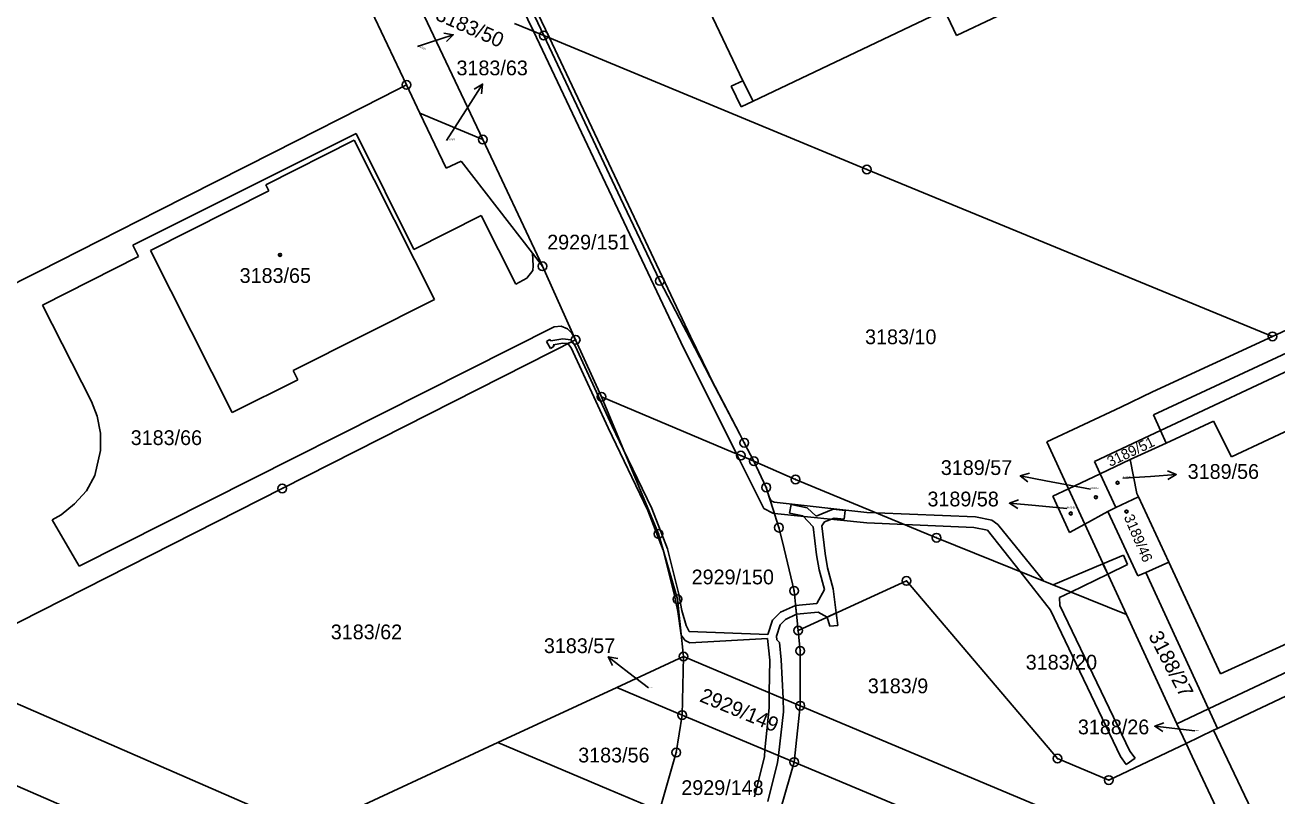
# Model space of a CAD drawing. Extents: x -593183 to -588034, y -1130415 to -1124994.
# Drawn here: x -592128.5 to -591984.2, y -1127792.2 to -1127703.4 of the extents above; entities that cross this region are included whole.
import ezdxf

# ---------------------------------------------------------------- set-up
doc = ezdxf.new("R2010")
doc.units = 0
for name, color, linetype in [('Vrstva 1', 7, 'Continuous'), ('Vrstva 16', 7, 'Continuous'), ('Vrstva 18', 7, 'Continuous'), ('Vrstva 19', 7, 'Continuous'), ('Vrstva 24', 7, 'Continuous'), ('Vrstva 25', 7, 'Continuous'), ('Vrstva 27', 7, 'Continuous'), ('Vrstva 4', 7, 'Continuous')]:
    doc.layers.add(name, color=color, linetype=linetype)

msp = doc.modelspace()

# ---------------------------------------------------------------- linework, layer by layer
at = {"layer": 'Vrstva 1'}
for p, q in [((-592045.79, -1127709.83), (-592065.54, -1127668.21)), ((-592072.09, -1127697.45), (-592068.71, -1127704.6)), ((-592005.6, -1127697.23), (-592021.16, -1127704.59)), ((-592084.52, -1127698.04), (-592075.73, -1127716.59)), ((-592084.51, -1127710.29), (-592088.88, -1127701.07)), ((-592044.59, -1127712.15), (-592022.54, -1127701.68)), ((-592021.16, -1127704.59), (-592022.54, -1127701.68)), ((-592072.07, -1127703.2), (-592068.71, -1127704.6)), ((-592068.71, -1127704.6), (-592059.85, -1127723.32)), ((-592068.71, -1127704.6), (-592031.48, -1127720.03)), ((-592087.28, -1127711.7), (-592084.51, -1127710.29)), ((-592084.51, -1127710.29), (-592082.97, -1127713.53)), ((-592047.11, -1127710.42), (-592045.79, -1127709.83)), ((-592045.96, -1127712.83), (-592047.11, -1127710.42)), ((-592099.85, -1127718.06), (-592087.28, -1127711.7)), ((-592044.59, -1127712.15), (-592045.96, -1127712.83)), ((-592082.97, -1127713.53), (-592075.73, -1127716.59)), ((-592082.97, -1127713.53), (-592079.94, -1127719.88)), ((-592090.33, -1127715.88), (-592116.03, -1127728.75)), ((-592083.66, -1127729.24), (-592090.33, -1127715.88)), ((-592090.55, -1127716.67), (-592100.74, -1127721.8)), ((-592081.31, -1127735), (-592090.55, -1127716.67)), ((-592075.73, -1127716.59), (-592068.86, -1127731.19)), ((-592113.04, -1127724.75), (-592099.85, -1127718.06)), ((-592078.21, -1127719.08), (-592079.94, -1127719.88)), ((-592078.21, -1127719.08), (-592070.02, -1127729.69)), ((-591941.03, -1127719.02), (-591984.76, -1127739.26)), ((-592031.48, -1127720.03), (-591984.76, -1127739.26)), ((-592100.74, -1127721.8), (-592100.39, -1127722.48)), ((-592114.03, -1127729.35), (-592100.39, -1127722.48)), ((-592059.85, -1127723.32), (-592055.33, -1127732.88)), ((-592119.85, -1127728.2), (-592113.04, -1127724.75)), ((-592083.66, -1127729.24), (-592075.92, -1127725.35)), ((-592071.92, -1127733.24), (-592075.92, -1127725.35)), ((-592126.81, -1127731.73), (-592119.85, -1127728.2)), ((-592115.39, -1127730.05), (-592116.03, -1127728.75)), ((-592104.62, -1127748.04), (-592114.03, -1127729.35)), ((-591956.84, -1127728.9), (-591998.46, -1127748.3)), ((-592115.39, -1127730.05), (-592126.46, -1127735.66)), ((-592069.94, -1127731.14), (-592070.02, -1127729.69)), ((-592070.02, -1127729.69), (-592068.86, -1127731.19)), ((-591956.04, -1127730.57), (-591997.65, -1127750.11)), ((-592133.76, -1127735.25), (-592126.81, -1127731.73)), ((-592070.65, -1127732.57), (-592069.96, -1127731.69)), ((-592069.96, -1127731.69), (-592069.94, -1127731.14)), ((-592068.86, -1127731.19), (-592065.03, -1127739.65)), ((-592071.92, -1127733.24), (-592070.65, -1127732.57)), ((-592055.33, -1127732.88), (-592052.62, -1127738.07)), ((-591947.92, -1127733.61), (-591989.49, -1127753.13)), ((-592097.59, -1127743.18), (-592081.31, -1127735)), ((-592120.8, -1127746.78), (-592126.46, -1127735.66)), ((-592122.23, -1127765.72), (-592067.49, -1127738.15)), ((-592066.7, -1127738.08), (-592067.49, -1127738.15)), ((-592065.96, -1127738.38), (-592066.7, -1127738.08)), ((-592052.62, -1127738.07), (-592051.89, -1127739.47)), ((-592065.48, -1127738.91), (-592065.96, -1127738.38)), ((-592065.03, -1127739.65), (-592065.48, -1127738.91)), ((-592051.89, -1127739.47), (-592051.31, -1127740.58)), ((-591984.76, -1127739.26), (-591998.56, -1127745.64)), ((-592065.03, -1127739.65), (-592062.06, -1127746.22)), ((-592051.31, -1127740.58), (-592046.11, -1127750.54)), ((-592097.05, -1127744.25), (-592097.59, -1127743.18)), ((-592104.62, -1127748.04), (-592097.05, -1127744.25)), ((-592120.15, -1127748.45), (-592120.8, -1127746.78)), ((-592062.06, -1127746.22), (-592046.89, -1127752.63)), ((-592062.06, -1127746.22), (-592058.8, -1127754.06)), ((-591998.56, -1127745.64), (-592002.24, -1127747.43)), ((-592002.24, -1127747.43), (-592010.76, -1127751.41)), ((-592119.78, -1127750.42), (-592120.15, -1127748.45)), ((-591998.46, -1127748.3), (-591997.65, -1127750.11)), ((-591991.53, -1127749.03), (-591997.01, -1127751.55)), ((-591991.53, -1127749.03), (-591989.49, -1127753.13)), ((-592119.79, -1127752.41), (-592119.78, -1127750.42)), ((-592046.11, -1127750.54), (-592045.6, -1127751.52)), ((-591997.65, -1127750.11), (-592005.25, -1127753.68)), ((-591997.65, -1127750.11), (-591997.01, -1127751.55)), ((-592120.44, -1127755.3), (-592119.79, -1127752.41)), ((-592045.6, -1127751.52), (-592044.49, -1127753.64)), ((-592010.76, -1127751.41), (-592008.26, -1127756.83)), ((-591997.01, -1127751.55), (-592001.14, -1127753.45)), ((-592046.89, -1127752.63), (-592046, -1127753)), ((-592046, -1127753), (-592044.49, -1127753.64)), ((-592044.49, -1127753.64), (-592043.07, -1127756.66)), ((-592044.49, -1127753.64), (-592039.69, -1127755.75)), ((-592005.25, -1127753.68), (-592004.6, -1127755.09)), ((-592004.6, -1127755.09), (-592001.14, -1127753.45)), ((-592001.14, -1127753.45), (-592000.38, -1127757.38)), ((-592121.4, -1127757.05), (-592120.44, -1127755.3)), ((-592058.8, -1127754.06), (-592055.48, -1127762.03)), ((-592008.26, -1127756.83), (-592004.6, -1127755.09)), ((-592004.6, -1127755.09), (-592002.8, -1127758.99)), ((-592043.07, -1127756.66), (-592041.61, -1127761.3)), ((-592039.69, -1127755.75), (-592023.45, -1127762.46)), ((-592010.06, -1127757.68), (-592008.26, -1127756.83)), ((-592008.26, -1127756.83), (-592006.38, -1127760.9)), ((-591937.56, -1127756.49), (-591992.11, -1127782.16)), ((-592122.75, -1127758.57), (-592121.4, -1127757.05)), ((-592010.06, -1127757.68), (-592008.13, -1127761.86)), ((-592002.8, -1127758.99), (-592000.2, -1127757.76)), ((-592000.38, -1127757.38), (-592000.2, -1127757.76)), ((-592000.2, -1127757.76), (-591996.71, -1127765.29)), ((-592122.75, -1127758.57), (-592124.29, -1127759.83)), ((-592006.38, -1127760.9), (-592003.71, -1127759.42)), ((-592003.71, -1127759.42), (-592002.8, -1127758.99)), ((-592003.71, -1127759.42), (-592000.26, -1127766.84)), ((-591936.58, -1127758.55), (-591991.09, -1127784.43)), ((-592125.35, -1127760.38), (-592124.29, -1127759.83)), ((-592122.23, -1127765.72), (-592125.35, -1127760.38)), ((-592008.13, -1127761.86), (-592006.38, -1127760.9)), ((-592006.38, -1127760.9), (-592001.57, -1127771.32)), ((-592055.48, -1127762.03), (-592053.29, -1127769.55)), ((-592041.61, -1127761.3), (-592041.22, -1127762.94)), ((-592023.45, -1127762.46), (-592001.57, -1127771.32)), ((-592041.22, -1127762.94), (-592039.87, -1127768.58)), ((-592191.07, -1127764.3), (-592108.07, -1127800.31)), ((-591999.36, -1127766.45), (-591996.71, -1127765.29)), ((-591996.71, -1127765.29), (-591990.75, -1127778.16)), ((-592000.26, -1127766.84), (-591999.36, -1127766.45)), ((-591999.36, -1127766.45), (-591992.11, -1127782.16)), ((-592039.4, -1127773.14), (-592026.93, -1127767.43)), ((-592026.93, -1127767.43), (-592009.52, -1127787.9)), ((-592053.29, -1127769.55), (-592052.6, -1127776.15)), ((-592039.87, -1127768.58), (-592039.71, -1127770.1)), ((-592039.71, -1127770.1), (-592039.4, -1127773.14)), ((-592001.57, -1127771.32), (-591995.77, -1127783.89)), ((-592039.4, -1127773.14), (-592039.16, -1127775.48)), ((-591980.09, -1127773.28), (-591990.75, -1127778.16)), ((-592039.16, -1127775.48), (-592039.15, -1127781.81)), ((-592060.29, -1127779.72), (-592052.6, -1127776.15)), ((-592052.6, -1127776.15), (-592052.76, -1127782.89)), ((-592052.6, -1127776.15), (-592039.15, -1127781.81)), ((-592139.27, -1127777.29), (-592095.96, -1127796.13)), ((-592074, -1127786.07), (-592060.29, -1127779.72)), ((-592060.29, -1127779.72), (-592056.74, -1127781.22)), ((-592056.74, -1127781.22), (-592052.76, -1127782.89)), ((-592039.15, -1127781.81), (-592039.86, -1127788.3)), ((-592039.15, -1127781.81), (-591986.32, -1127804.02)), ((-591992.11, -1127782.16), (-591995.77, -1127783.89)), ((-591992.11, -1127782.16), (-591991.09, -1127784.43)), ((-592052.76, -1127782.89), (-592053.44, -1127787.2)), ((-592052.76, -1127782.89), (-592039.86, -1127788.3)), ((-591995.77, -1127783.89), (-591994.71, -1127786.15)), ((-591991.54, -1127784.64), (-591994.71, -1127786.15)), ((-591991.09, -1127784.43), (-591991.54, -1127784.64)), ((-591991.54, -1127784.64), (-591975.39, -1127818.45)), ((-592094.96, -1127795.79), (-592074, -1127786.07)), ((-592074, -1127786.07), (-592061.21, -1127791.48)), ((-592003.62, -1127790.38), (-591994.71, -1127786.15)), ((-591994.71, -1127786.15), (-591994.01, -1127787.65)), ((-592053.44, -1127787.2), (-592055.36, -1127793.94)), ((-592039.86, -1127788.3), (-592042.97, -1127799.14)), ((-592039.86, -1127788.3), (-591982.39, -1127812.39)), ((-592009.52, -1127787.9), (-592003.62, -1127790.38)), ((-591994.01, -1127787.65), (-591990.06, -1127796.06)), ((-592061.21, -1127791.48), (-592055.36, -1127793.94))]:
    msp.add_line(p, q, dxfattribs=at)
msp.add_lwpolyline([(-592139.27, -1127777.29), (-592098.83, -1127756.78), (-592065.03, -1127739.65)], dxfattribs=at)
at = {"layer": 'Vrstva 16'}
for p, q in [((-592083.26, -1127705.86), (-592081.98, -1127705.44)), ((-592079.9, -1127716.69), (-592077.37, -1127712.72)), ((-592001.98, -1127755.6), (-591998.82, -1127755.39)), ((-592005.72, -1127756.85), (-592010.86, -1127755.89)), ((-592008.44, -1127759.09), (-592012.06, -1127758.76)), ((-592056.65, -1127779.74), (-592058.9, -1127778.01)), ((-591993.71, -1127784.71), (-591995.34, -1127784.52))]:
    msp.add_line(p, q, dxfattribs=at)
at = {"layer": 'Vrstva 24'}
for centre, radius in [((-592068.71, -1127704.6), 0.5), ((-592068.71, -1127704.6), 0.0327), ((-592084.51, -1127710.29), 0.5), ((-592084.51, -1127710.29), 0.0327), ((-592075.73, -1127716.59), 0.5), ((-592075.73, -1127716.59), 0.0327), ((-592031.48, -1127720.03), 0.5), ((-592031.48, -1127720.03), 0.0327), ((-592068.86, -1127731.19), 0.5), ((-592068.86, -1127731.19), 0.0327), ((-592055.33, -1127732.88), 0.5), ((-592055.33, -1127732.88), 0.0327), ((-592065.03, -1127739.65), 0.5), ((-591984.76, -1127739.26), 0.5), ((-591984.76, -1127739.26), 0.0327), ((-592065.03, -1127739.65), 0.0327), ((-592062.06, -1127746.22), 0.5), ((-592062.06, -1127746.22), 0.0327), ((-592045.6, -1127751.52), 0.5), ((-592046, -1127753), 0.5), ((-592045.6, -1127751.52), 0.0327), ((-592046, -1127753), 0.0327), ((-592044.49, -1127753.64), 0.5), ((-592044.49, -1127753.64), 0.0327), ((-592039.69, -1127755.75), 0.5), ((-592098.83, -1127756.78), 0.5), ((-592098.83, -1127756.78), 0.0327), ((-592043.07, -1127756.66), 0.5), ((-592043.07, -1127756.66), 0.0327), ((-592039.69, -1127755.75), 0.0327), ((-592041.61, -1127761.3), 0.5), ((-592055.48, -1127762.03), 0.5), ((-592055.48, -1127762.03), 0.0327), ((-592041.61, -1127761.3), 0.0327), ((-592023.45, -1127762.46), 0.5), ((-592023.45, -1127762.46), 0.0327), ((-592026.93, -1127767.43), 0.5), ((-592039.87, -1127768.58), 0.5), ((-592026.93, -1127767.43), 0.0327), ((-592053.29, -1127769.55), 0.5), ((-592053.29, -1127769.55), 0.0327), ((-592039.87, -1127768.58), 0.0327), ((-592039.4, -1127773.14), 0.5), ((-592039.4, -1127773.14), 0.0327), ((-592039.16, -1127775.48), 0.5), ((-592039.16, -1127775.48), 0.0327), ((-592052.6, -1127776.15), 0.5), ((-592052.6, -1127776.15), 0.0327), ((-592039.15, -1127781.81), 0.5), ((-592052.76, -1127782.89), 0.5), ((-592052.76, -1127782.89), 0.0327), ((-592039.15, -1127781.81), 0.0327), ((-592053.44, -1127787.2), 0.5), ((-592053.44, -1127787.2), 0.0327), ((-592039.86, -1127788.3), 0.5), ((-592039.86, -1127788.3), 0.0327), ((-592009.52, -1127787.9), 0.5), ((-592009.52, -1127787.9), 0.0327), ((-592003.62, -1127790.38), 0.5), ((-592003.62, -1127790.38), 0.0327)]:
    msp.add_circle(centre, radius, dxfattribs=at)
at = {"layer": 'Vrstva 25'}
for p, q in [((-592081.98, -1127705.44), (-592079.13, -1127704.51)), ((-592077.37, -1127712.72), (-592075.76, -1127710.19)), ((-592010.86, -1127755.89), (-592013.81, -1127755.34)), ((-591998.82, -1127755.39), (-591995.83, -1127755.19)), ((-592012.06, -1127758.76), (-592015.05, -1127758.49)), ((-592058.9, -1127778.01), (-592061.28, -1127776.18)), ((-591995.34, -1127784.52), (-591998.32, -1127784.18))]:
    msp.add_line(p, q, dxfattribs=at)
for points in [[(-592080.23, -1127704.34), (-592079.13, -1127704.51), (-592079.92, -1127705.29)], [(-592076.72, -1127710.76), (-592075.76, -1127710.19), (-592075.87, -1127711.3)], [(-592012.92, -1127756.01), (-592013.81, -1127755.34), (-592012.73, -1127755.03)], [(-591996.86, -1127754.76), (-591995.83, -1127755.19), (-591996.79, -1127755.76)], [(-592014.1, -1127759.08), (-592015.05, -1127758.49), (-592014.01, -1127758.08)], [(-592060.79, -1127777.19), (-592061.28, -1127776.18), (-592060.18, -1127776.39)], [(-591997.38, -1127784.79), (-591998.32, -1127784.18), (-591997.27, -1127783.79)]]:
    msp.add_lwpolyline(points, dxfattribs=at)
for centre, radius in [((-592099.09, -1127729.87), 0.175), ((-592099.09, -1127729.87), 0.15), ((-592002.6, -1127756.13), 0.175), ((-592002.6, -1127756.13), 0.15), ((-592005.1, -1127757.79), 0.175), ((-592005.1, -1127757.79), 0.15), ((-592007.99, -1127759.67), 0.175), ((-592007.99, -1127759.67), 0.15), ((-592001.57, -1127759.44), 0.175), ((-592001.57, -1127759.44), 0.15)]:
    msp.add_circle(centre, radius, dxfattribs=at)
at = {"layer": 'Vrstva 27'}
for p, q in [((-592091.03, -1127656.24), (-592068.06, -1127704.87)), ((-592072.09, -1127697.45), (-592068.71, -1127704.6)), ((-592068.71, -1127704.6), (-592072.09, -1127697.45)), ((-592069.9, -1127704.11), (-592072.89, -1127697.8)), ((-592052.93, -1127739.91), (-592069.9, -1127704.11)), ((-592068.71, -1127704.6), (-592059.85, -1127723.32)), ((-592059.85, -1127723.32), (-592068.71, -1127704.6)), ((-592068.06, -1127704.87), (-592051.81, -1127739.28)), ((-592059.85, -1127723.32), (-592055.33, -1127732.88)), ((-592055.33, -1127732.88), (-592059.85, -1127723.32)), ((-592055.33, -1127732.88), (-592052.62, -1127738.07)), ((-592052.62, -1127738.07), (-592055.33, -1127732.88)), ((-592052.62, -1127738.07), (-592051.89, -1127739.47)), ((-592051.89, -1127739.47), (-592052.62, -1127738.07)), ((-592067.89, -1127739.78), (-592066.5, -1127739.54)), ((-592066.5, -1127739.54), (-592065.6, -1127739.67)), ((-592051.89, -1127739.47), (-592051.31, -1127740.58)), ((-592051.31, -1127740.58), (-592051.89, -1127739.47)), ((-592051.81, -1127739.28), (-592048.95, -1127745.1)), ((-592068.39, -1127739.87), (-592067.99, -1127739.63)), ((-592067.92, -1127740.64), (-592068.39, -1127739.87)), ((-592067.99, -1127739.63), (-592067.89, -1127739.78)), ((-592067.51, -1127740.39), (-592067.92, -1127740.64)), ((-592066.5, -1127740.04), (-592067.61, -1127740.24)), ((-592067.61, -1127740.24), (-592067.51, -1127740.39)), ((-592065.92, -1127740.1), (-592066.5, -1127740.04)), ((-592065.92, -1127740.1), (-592065.45, -1127739.86)), ((-592065.45, -1127739.86), (-592065.92, -1127740.1)), ((-592065.53, -1127740.6), (-592065.92, -1127740.1)), ((-592065.6, -1127739.67), (-592065.45, -1127739.86)), ((-592061.29, -1127749.81), (-592065.53, -1127740.6)), ((-592065.45, -1127739.86), (-592065.09, -1127740.34)), ((-592065.09, -1127740.34), (-592060.83, -1127749.59)), ((-592046.5, -1127752.79), (-592052.93, -1127739.91)), ((-592051.31, -1127740.58), (-592048.95, -1127745.1)), ((-592048.95, -1127745.1), (-592051.31, -1127740.58)), ((-592048.95, -1127745.1), (-592046.11, -1127750.54)), ((-592060.83, -1127749.59), (-592059.56, -1127752.24)), ((-592056.7, -1127759.31), (-592061.29, -1127749.81)), ((-592046.11, -1127750.54), (-592045.6, -1127751.52)), ((-592059.56, -1127752.24), (-592056.24, -1127759.11)), ((-592045.6, -1127751.52), (-592044.49, -1127753.64)), ((-592043.35, -1127759.11), (-592046.5, -1127752.79)), ((-592044.49, -1127753.64), (-592043.07, -1127756.66)), ((-592043.07, -1127756.66), (-592042.72, -1127757.77)), ((-592042.72, -1127757.77), (-592042.13, -1127759.65)), ((-592042.13, -1127759.65), (-592042.72, -1127757.77)), ((-592042.72, -1127757.77), (-592042.5, -1127758.22)), ((-592042.5, -1127758.22), (-592042.17, -1127758.38)), ((-592054.93, -1127763.9), (-592056.7, -1127759.31)), ((-592056.24, -1127759.11), (-592054.46, -1127763.75)), ((-592042.31, -1127759.63), (-592043.35, -1127759.11)), ((-592042.13, -1127759.65), (-592042.31, -1127759.63)), ((-592042.17, -1127758.38), (-592031.5, -1127759.56)), ((-592031.49, -1127760.76), (-592042.13, -1127759.65)), ((-592040.38, -1127759.63), (-592040.19, -1127758.64)), ((-592038.86, -1127759.92), (-592040.38, -1127759.63)), ((-592040.19, -1127758.64), (-592038.36, -1127759)), ((-592038.36, -1127759), (-592037.33, -1127759.97)), ((-592037.33, -1127759.97), (-592035.35, -1127759.17)), ((-592035.35, -1127759.17), (-592033.98, -1127759.33)), ((-592033.98, -1127759.33), (-592034.1, -1127760.33)), ((-592031.5, -1127759.56), (-592030.36, -1127759.6)), ((-592030.36, -1127759.6), (-592018.97, -1127760.04)), ((-592037.65, -1127761.21), (-592038.86, -1127759.92)), ((-592037.3, -1127764.42), (-592037.65, -1127761.21)), ((-592036.38, -1127760.62), (-592036.66, -1127761.1)), ((-592036.66, -1127761.1), (-592036.3, -1127764.28)), ((-592035.23, -1127760.19), (-592036.38, -1127760.62)), ((-592034.1, -1127760.33), (-592035.23, -1127760.19)), ((-592027.1, -1127760.95), (-592031.49, -1127760.76)), ((-592019.16, -1127761.3), (-592027.1, -1127760.95)), ((-592018.97, -1127760.04), (-592017.08, -1127760.44)), ((-592017.08, -1127760.44), (-592016.41, -1127760.93)), ((-592016.41, -1127760.93), (-592011.09, -1127767.46)), ((-592017.6, -1127761.57), (-592019.16, -1127761.3)), ((-592013.83, -1127766.36), (-592017.6, -1127761.57)), ((-592053.68, -1127768.91), (-592054.93, -1127763.9)), ((-592054.46, -1127763.75), (-592053.2, -1127768.79)), ((-592036.98, -1127766.15), (-592037.3, -1127764.42)), ((-592036.3, -1127764.28), (-592036, -1127765.93)), ((-592010.01, -1127767.9), (-592004.28, -1127765.46)), ((-592004.28, -1127765.46), (-592001.91, -1127764.45)), ((-592003.72, -1127766.66), (-592004.28, -1127765.46)), ((-592004.28, -1127765.46), (-592003.72, -1127766.66)), ((-592001.44, -1127765.55), (-592003.72, -1127766.66)), ((-592001.91, -1127764.45), (-592001.44, -1127765.55)), ((-592036.38, -1127768.42), (-592036.98, -1127766.15)), ((-592036, -1127765.93), (-592035.36, -1127768.36)), ((-592010.33, -1127770.8), (-592013.83, -1127766.36)), ((-592003.72, -1127766.66), (-592007.99, -1127768.72)), ((-592037.23, -1127770.02), (-592036.38, -1127768.42)), ((-592035.36, -1127768.36), (-592035.01, -1127771.13)), ((-592011.09, -1127767.46), (-592010.01, -1127767.9)), ((-592053.27, -1127770.94), (-592053.68, -1127768.91)), ((-592053.2, -1127768.79), (-592052.78, -1127770.84)), ((-592007.99, -1127768.72), (-592009.28, -1127769.35)), ((-592009.28, -1127769.35), (-592009.25, -1127770.25)), ((-592052.86, -1127773.69), (-592053.27, -1127770.94)), ((-592052.78, -1127770.84), (-592052.31, -1127772.57)), ((-592042.36, -1127771.96), (-592041.42, -1127771.04)), ((-592041.42, -1127771.04), (-592039.69, -1127770.28)), ((-592039.59, -1127771.28), (-592040.86, -1127771.9)), ((-592039.69, -1127770.28), (-592037.23, -1127770.02)), ((-592039.69, -1127770.28), (-592039.59, -1127771.28)), ((-592039.59, -1127771.28), (-592039.69, -1127770.28)), ((-592037.1, -1127771.02), (-592039.59, -1127771.28)), ((-592036.04, -1127771.6), (-592037.1, -1127771.02)), ((-592036.04, -1127771.6), (-592035.01, -1127771.13)), ((-592035.01, -1127771.13), (-592036.04, -1127771.6)), ((-592035.01, -1127771.13), (-592034.82, -1127772.57)), ((-592002.28, -1127787.67), (-592010.33, -1127770.8)), ((-592009.25, -1127770.25), (-592001.2, -1127787.07)), ((-592052.31, -1127772.57), (-592051.97, -1127773.27)), ((-592042.9, -1127773.61), (-592042.36, -1127771.96)), ((-592041.48, -1127772.5), (-592041.9, -1127773.79)), ((-592040.86, -1127771.9), (-592041.48, -1127772.5)), ((-592035.74, -1127772.66), (-592036.04, -1127771.6)), ((-592034.82, -1127772.57), (-592035.74, -1127772.66)), ((-592052.42, -1127774.3), (-592052.86, -1127773.69)), ((-592051.97, -1127773.27), (-592042.9, -1127773.61)), ((-592042.92, -1127774.08), (-592051.86, -1127774.56)), ((-592042.67, -1127776.58), (-592042.92, -1127774.08)), ((-592041.9, -1127773.79), (-592041.87, -1127774.23)), ((-592051.86, -1127774.56), (-592052.42, -1127774.3)), ((-592041.87, -1127774.23), (-592041.53, -1127774.53)), ((-592041.53, -1127774.53), (-592041.36, -1127776.51)), ((-592042.72, -1127780.31), (-592042.67, -1127776.58)), ((-592041.36, -1127776.51), (-592041.14, -1127780.97)), ((-592042.75, -1127782.07), (-592042.72, -1127780.31)), ((-592041.14, -1127780.97), (-592041.07, -1127782.52)), ((-592043.22, -1127786.89), (-592042.75, -1127782.07)), ((-592041.07, -1127782.52), (-592041.68, -1127787.54)), ((-592043.29, -1127787.65), (-592043.22, -1127786.89)), ((-592001.2, -1127787.07), (-592000.58, -1127787.84)), ((-592044.42, -1127792.3), (-592043.29, -1127787.65)), ((-592041.78, -1127788.36), (-592042.9, -1127792.85)), ((-592041.68, -1127787.54), (-592041.78, -1127788.36)), ((-592001.61, -1127788.58), (-592002.28, -1127787.67)), ((-592000.58, -1127787.84), (-592001.61, -1127788.58))]:
    msp.add_line(p, q, dxfattribs=at)
at = {"layer": 'Vrstva 4'}
msp.add_line((-592045.79, -1127709.83), (-592044.59, -1127712.15), dxfattribs=at)

# ---------------------------------------------------------------- texts
at = {"layer": 'Vrstva 16'}
msp.add_text('3183/50', height=1.7, rotation=336.2647, dxfattribs=at).set_placement((-592081.31, -1127702.73))
for s, p in [('3183/63', (-592078.76, -1127709.18)), ('3189/57', (-592022.96, -1127755.23)), ('3189/56', (-591994.52, -1127755.68)), ('3189/58', (-592024.5, -1127758.85)), ('3183/57', (-592068.69, -1127775.75)), ('3188/26', (-592007.17, -1127785.11))]:
    msp.add_text(s, height=1.7, dxfattribs=at).set_placement(p)
at = {"layer": 'Vrstva 18'}
for s, height, rotation, p in [('3183/50', 0.2, 336.2647, (-592083.26, -1127705.86)), ('3189/51', 1.2, 25.2729, (-592003.46, -1127754.31)), ('3188/27', 1.7, 297.5535, (-591999.09, -1127773.75)), ('2929/149', 1.7, 337.5356, (-592050.86, -1127781.28))]:
    msp.add_text(s, height=height, rotation=rotation, dxfattribs=at).set_placement(p)
for s, height, p in [('3183/63', 0.2, (-592079.9, -1127716.69)), ('2929/151', 1.7, (-592068.31, -1127729.25)), ('3183/10', 1.7, (-592031.69, -1127740.16)), ('3183/66', 1.7, (-592116.29, -1127751.78)), ('2929/150', 1.7, (-592051.67, -1127767.83)), ('3183/62', 1.7, (-592093.24, -1127774.16)), ('3183/20', 1.7, (-592013.18, -1127777.65)), ('3183/57', 0.1, (-592056.65, -1127779.74)), ('3183/9', 1.7, (-592031.37, -1127780.38)), ('3188/26', 0.1, (-591993.71, -1127784.71)), ('3183/56', 1.7, (-592064.74, -1127788.35)), ('2929/148', 1.7, (-592052.86, -1127792.1))]:
    msp.add_text(s, height=height, dxfattribs=at).set_placement(p)
at = {"layer": 'Vrstva 19'}
for s, height, p in [('3183/65', 1.7, (-592103.74, -1127733.1)), ('3189/56', 0.2, (-592001.98, -1127755.6)), ('3189/57', 0.2, (-592005.72, -1127756.85)), ('3189/58', 0.2, (-592008.44, -1127759.09))]:
    msp.add_text(s, height=height, dxfattribs=at).set_placement(p)
msp.add_text('3189/46', height=1.2, rotation=293.1986, dxfattribs=at).set_placement((-592001.9, -1127760.07))

doc.saveas('drawing.dxf')
